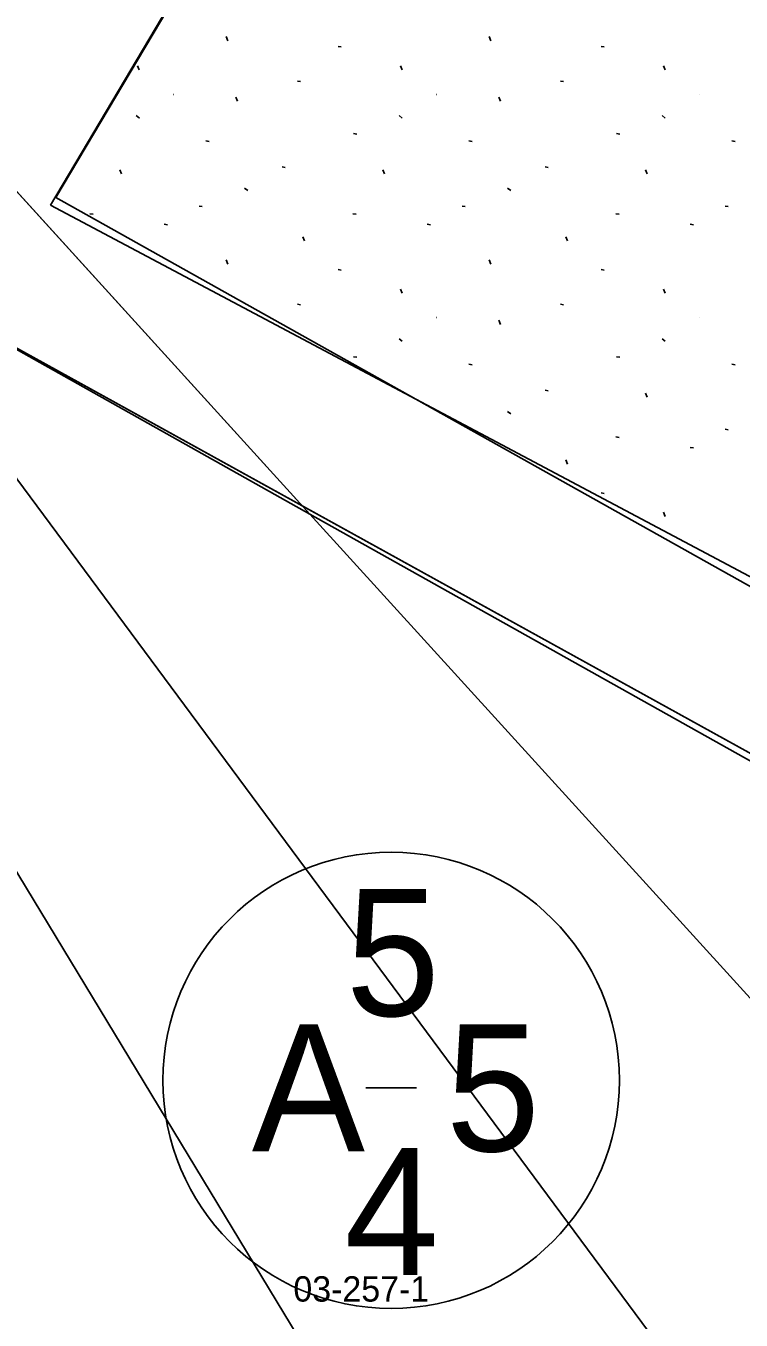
# Model space of a CAD drawing. Extents: x 413946 to 415528, y 4453939 to 4454944.
# Drawn here: x 414464.7 to 414492.9, y 4454283.9 to 4454334.9 of the extents above; entities that cross this region are included whole.
import ezdxf

# ---------------------------------------------------------------- set-up
doc = ezdxf.new("R2010")
doc.units = 0
for name, color, linetype in [('0_KADASTRO', 7, 'Continuous'), ('HAT_ENERJI_NAKIL_HAT', 7, 'Continuous'), ('KST_ENERJI_NAKIL_HAT', 7, 'Continuous'), ('Level 27', 7, 'Continuous'), ('Level 28', 7, 'Continuous'), ('Level 41', 7, 'Continuous'), ('Level 54', 7, 'Continuous'), ('SEMBOL', 7, 'Continuous')]:
    doc.layers.add(name, color=color, linetype=linetype)

msp = doc.modelspace()

# ---------------------------------------------------------------- linework, layer by layer
at = {"layer": '0_KADASTRO'}
for p, q in [((414486, 4454362), (414465.9, 4454328.16)), ((414465.9, 4454328.16), (414517.85, 4454299.04))]:
    msp.add_line(p, q, dxfattribs=at)
for points in [[(414448.14, 4454317.71), (414449.47, 4454322.53), (414450.932, 4454324.44), (414458.71, 4454334.602), (414475.912, 4454315.673), (414462.7, 4454323.08), (414456.89, 4454313.84)], [(414435.543, 4454279.912), (414456.89, 4454313.84), (414462.7, 4454323.08), (414475.912, 4454315.673), (414523.08, 4454289.23), (414513.675, 4454275.62), (414494.099, 4454247.272)]]:
    msp.add_lwpolyline(points, close=True, dxfattribs=at)
at = {"layer": 'HAT_ENERJI_NAKIL_HAT'}
msp.add_lwpolyline([(414658.516, 4453939.478), (414647.224, 4454070.234), (413999.883, 4454943.957)], dxfattribs=at)
at = {"layer": 'KST_ENERJI_NAKIL_HAT'}
for p, q in [((414458.71, 4454334.602), (414475.912, 4454315.673)), ((414475.912, 4454315.673), (414502.822, 4454286.061)), ((414482.326, 4454271.858), (414457.492, 4454312.879))]:
    msp.add_line(p, q, dxfattribs=at)
at = {"layer": 'Level 27'}
msp.add_line((414465.679, 4454327.853), (414475.972, 4454345.182), dxfattribs=at)
at = {"layer": 'Level 28'}
for p, q in [((414521.115, 4454298.414), (414465.679, 4454327.853)), ((414462.722, 4454323.113), (414523.315, 4454289.637))]:
    msp.add_line(p, q, dxfattribs=at)
at = {"layer": 'Level 41'}
for p, q in [((414472.673, 4454334.342), (414472.608, 4454334.505)), ((414472.673, 4454334.342), (414472.608, 4454334.505)), ((414483.041, 4454334.342), (414482.976, 4454334.505)), ((414483.041, 4454334.342), (414482.976, 4454334.505)), ((414477.023, 4454334.121), (414477.149, 4454334.098)), ((414477.023, 4454334.121), (414477.149, 4454334.098)), ((414487.391, 4454334.121), (414487.517, 4454334.098)), ((414487.391, 4454334.121), (414487.517, 4454334.098)), ((414469.177, 4454333.193), (414469.113, 4454333.354)), ((414469.177, 4454333.193), (414469.113, 4454333.354)), ((414479.545, 4454333.193), (414479.481, 4454333.354)), ((414479.545, 4454333.193), (414479.481, 4454333.354)), ((414489.913, 4454333.193), (414489.849, 4454333.354)), ((414489.913, 4454333.193), (414489.849, 4454333.354)), ((414475.419, 4454332.754), (414475.545, 4454332.73)), ((414475.419, 4454332.754), (414475.545, 4454332.73)), ((414485.787, 4454332.754), (414485.913, 4454332.73)), ((414485.787, 4454332.754), (414485.913, 4454332.73)), ((414470.535, 4454332.229), (414470.543, 4454332.227)), ((414470.535, 4454332.229), (414470.543, 4454332.227)), ((414473.054, 4454331.959), (414472.989, 4454332.122)), ((414473.054, 4454331.959), (414472.989, 4454332.122)), ((414480.903, 4454332.229), (414480.911, 4454332.227)), ((414480.903, 4454332.229), (414480.911, 4454332.227)), ((414483.422, 4454331.959), (414483.357, 4454332.122)), ((414483.422, 4454331.959), (414483.357, 4454332.122)), ((414491.271, 4454332.229), (414491.279, 4454332.227)), ((414491.271, 4454332.229), (414491.279, 4454332.227)), ((414469.06, 4454331.39), (414469.187, 4454331.292)), ((414469.06, 4454331.39), (414469.187, 4454331.292)), ((414479.428, 4454331.39), (414479.555, 4454331.292)), ((414479.428, 4454331.39), (414479.555, 4454331.292)), ((414489.796, 4454331.39), (414489.923, 4454331.292)), ((414489.796, 4454331.39), (414489.923, 4454331.292)), ((414467.352, 4454330.669), (414467.392, 4454330.661)), ((414467.352, 4454330.669), (414467.392, 4454330.661)), ((414471.814, 4454330.391), (414471.94, 4454330.368)), ((414471.814, 4454330.391), (414471.94, 4454330.368)), ((414477.634, 4454330.686), (414477.76, 4454330.661)), ((414477.634, 4454330.686), (414477.76, 4454330.661)), ((414482.182, 4454330.391), (414482.308, 4454330.368)), ((414482.182, 4454330.391), (414482.308, 4454330.368)), ((414488.002, 4454330.686), (414488.128, 4454330.661)), ((414488.002, 4454330.686), (414488.128, 4454330.661)), ((414492.55, 4454330.391), (414492.676, 4454330.368)), ((414492.55, 4454330.391), (414492.676, 4454330.368)), ((414474.814, 4454329.367), (414474.939, 4454329.343)), ((414474.814, 4454329.367), (414474.939, 4454329.343)), ((414485.182, 4454329.367), (414485.307, 4454329.343)), ((414485.182, 4454329.367), (414485.307, 4454329.343)), ((414468.479, 4454329.088), (414468.414, 4454329.25)), ((414468.479, 4454329.088), (414468.414, 4454329.25)), ((414478.847, 4454329.088), (414478.782, 4454329.25)), ((414478.847, 4454329.088), (414478.782, 4454329.25)), ((414489.215, 4454329.088), (414489.15, 4454329.25)), ((414489.215, 4454329.088), (414489.15, 4454329.25)), ((414473.339, 4454328.529), (414473.466, 4454328.43)), ((414473.339, 4454328.529), (414473.466, 4454328.43)), ((414483.707, 4454328.529), (414483.834, 4454328.43)), ((414483.707, 4454328.529), (414483.834, 4454328.43)), ((414471.544, 4454327.824), (414471.67, 4454327.8)), ((414471.544, 4454327.824), (414471.67, 4454327.8)), ((414481.912, 4454327.824), (414482.038, 4454327.8)), ((414481.912, 4454327.824), (414482.038, 4454327.8)), ((414492.28, 4454327.824), (414492.406, 4454327.8)), ((414492.28, 4454327.824), (414492.406, 4454327.8)), ((414467.239, 4454327.52), (414467.365, 4454327.496)), ((414467.239, 4454327.52), (414467.365, 4454327.496)), ((414477.607, 4454327.52), (414477.733, 4454327.496)), ((414477.607, 4454327.52), (414477.733, 4454327.496)), ((414487.975, 4454327.52), (414488.101, 4454327.496)), ((414487.975, 4454327.52), (414488.101, 4454327.496)), ((414470.168, 4454327.11), (414470.295, 4454327.085)), ((414470.168, 4454327.11), (414470.295, 4454327.085)), ((414480.536, 4454327.11), (414480.663, 4454327.085)), ((414480.536, 4454327.11), (414480.663, 4454327.085)), ((414490.904, 4454327.11), (414491.031, 4454327.085)), ((414490.904, 4454327.11), (414491.031, 4454327.085)), ((414475.704, 4454326.451), (414475.638, 4454326.613)), ((414475.704, 4454326.451), (414475.638, 4454326.613)), ((414486.072, 4454326.451), (414486.006, 4454326.613)), ((414486.072, 4454326.451), (414486.006, 4454326.613)), ((414472.673, 4454325.536), (414472.608, 4454325.699)), ((414472.673, 4454325.536), (414472.608, 4454325.699)), ((414477.023, 4454325.315), (414477.149, 4454325.292)), ((414477.023, 4454325.315), (414477.149, 4454325.292)), ((414483.041, 4454325.536), (414482.976, 4454325.699)), ((414483.041, 4454325.536), (414482.976, 4454325.699)), ((414487.391, 4454325.315), (414487.517, 4454325.292)), ((414487.391, 4454325.315), (414487.517, 4454325.292)), ((414479.545, 4454324.387), (414479.481, 4454324.548)), ((414479.545, 4454324.387), (414479.481, 4454324.548)), ((414489.913, 4454324.387), (414489.849, 4454324.548)), ((414489.913, 4454324.387), (414489.849, 4454324.548)), ((414475.419, 4454323.948), (414475.545, 4454323.924)), ((414475.419, 4454323.948), (414475.545, 4454323.924)), ((414485.787, 4454323.948), (414485.913, 4454323.924)), ((414485.787, 4454323.948), (414485.913, 4454323.924)), ((414480.903, 4454323.423), (414480.911, 4454323.421)), ((414480.903, 4454323.423), (414480.911, 4454323.421)), ((414483.422, 4454323.153), (414483.357, 4454323.316)), ((414483.422, 4454323.153), (414483.357, 4454323.316)), ((414491.271, 4454323.423), (414491.279, 4454323.421)), ((414491.271, 4454323.423), (414491.279, 4454323.421)), ((414479.428, 4454322.584), (414479.555, 4454322.486)), ((414479.428, 4454322.584), (414479.555, 4454322.486)), ((414489.796, 4454322.584), (414489.923, 4454322.486)), ((414489.796, 4454322.584), (414489.923, 4454322.486)), ((414477.634, 4454321.88), (414477.76, 4454321.855)), ((414477.634, 4454321.88), (414477.76, 4454321.855)), ((414488.002, 4454321.88), (414488.128, 4454321.855)), ((414488.002, 4454321.88), (414488.128, 4454321.855)), ((414482.182, 4454321.585), (414482.308, 4454321.562)), ((414482.182, 4454321.585), (414482.308, 4454321.562)), ((414492.55, 4454321.585), (414492.676, 4454321.562)), ((414492.55, 4454321.585), (414492.676, 4454321.562)), ((414485.182, 4454320.561), (414485.307, 4454320.537)), ((414485.182, 4454320.561), (414485.307, 4454320.537)), ((414489.215, 4454320.282), (414489.15, 4454320.444)), ((414489.215, 4454320.282), (414489.15, 4454320.444)), ((414483.707, 4454319.723), (414483.834, 4454319.624)), ((414483.707, 4454319.723), (414483.834, 4454319.624)), ((414487.975, 4454318.714), (414488.101, 4454318.69)), ((414487.975, 4454318.714), (414488.101, 4454318.69)), ((414492.28, 4454319.018), (414492.406, 4454318.994)), ((414492.28, 4454319.018), (414492.406, 4454318.994)), ((414490.904, 4454318.304), (414491.031, 4454318.279)), ((414490.904, 4454318.304), (414491.031, 4454318.279)), ((414486.072, 4454317.645), (414486.006, 4454317.807)), ((414486.072, 4454317.645), (414486.006, 4454317.807)), ((414487.391, 4454316.509), (414487.517, 4454316.486)), ((414487.391, 4454316.509), (414487.517, 4454316.486)), ((414489.913, 4454315.581), (414489.849, 4454315.742)), ((414489.913, 4454315.581), (414489.849, 4454315.742)), ((414491.271, 4454314.617), (414491.279, 4454314.615)), ((414491.271, 4454314.617), (414491.279, 4454314.615))]:
    msp.add_line(p, q, dxfattribs=at)
at = {"layer": 'Level 54'}
msp.add_lwpolyline([(414494.099, 4454247.272), (414435.543, 4454279.912), (414462.722, 4454323.113), (414523.315, 4454289.637)], close=True, dxfattribs=at)
at = {"layer": 'SEMBOL'}
msp.add_line((414478.115, 4454293.037), (414480.115, 4454293.037), dxfattribs=at)
msp.add_circle((414479.115, 4454293.334), 9, dxfattribs=at)

# ---------------------------------------------------------------- texts
at = {"layer": '0_KADASTRO'}
msp.add_text('03-257-1', height=1, dxfattribs=at).set_placement((414475.261, 4454284.606))
at = {"layer": 'SEMBOL'}
for s, p in [('5', (414477.322, 4454295.876)), ('A', (414473.623, 4454290.537)), ('5', (414481.269, 4454290.537)), ('4', (414477.277, 4454285.66))]:
    msp.add_text(s, height=5, dxfattribs=at).set_placement(p)

doc.saveas('drawing.dxf')
